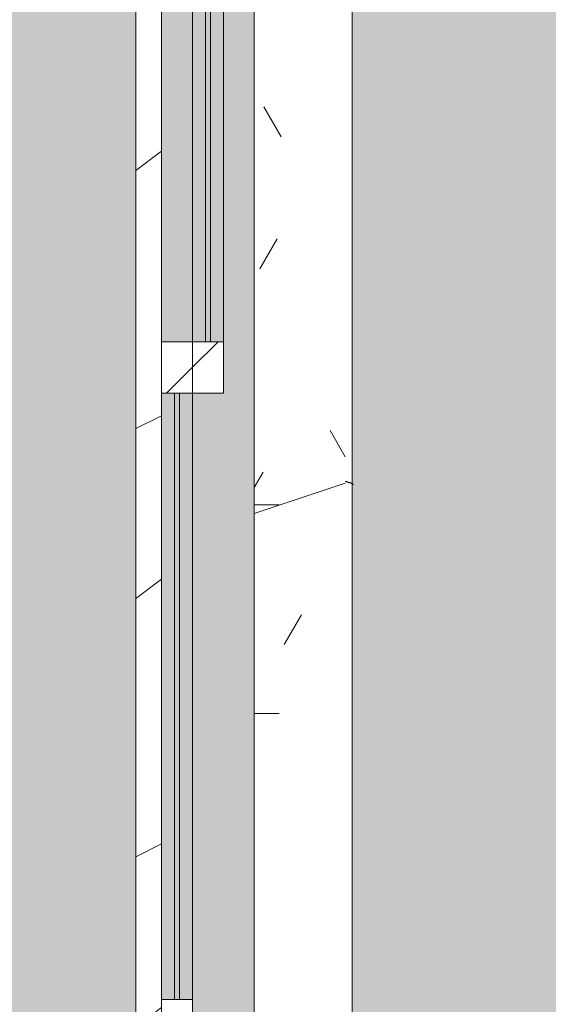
# Model space of a CAD drawing. Header units: millimetres. Extents: x 5980700 to 6194397, y -12939 to 2351883.
# Tile 206 of 587: x 6060451 to 6060965, y -3370 to -2412. Entities that reach past the tile are written whole.
import ezdxf

# ---------------------------------------------------------------- set-up
doc = ezdxf.new("R2010")
doc.units = ezdxf.units.MM
for name, color, linetype, lineweight in [('A-DOOR-FRAM', 31, 'Continuous', 18), ('A-DOOR-GLAZ', 31, 'Continuous', 9), ('A-FLOR-PATT', 8, 'Continuous', 18), ('A-GLAZ', 151, 'Continuous', 9), ('A-GLAZ-SILL', 1, 'Continuous', 9), ('A-WALL', 113, 'Continuous', 18), ('A-WALL-PATT', 111, 'Continuous', 25)]:
    doc.layers.add(name, color=color, linetype=linetype, lineweight=lineweight)
pattern_1 = [(135, (-3415.191, -20191.887), (-449.0128060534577, -449.0128060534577), []), (135, (-3415.191, -20033.137), (-898.0256121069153, 5.684341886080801e-14), []), (135, (-3415.191, -20350.637), (-898.0256121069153, 5.684341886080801e-14), [])]

# ---------------------------------------------------------------- blocks, each defined once
blk = doc.blocks.new('FX-HRT-JANELA_CORRER-4FLS - 270x190cm-4FLS-ALU-3_0cmFolha 5-V52-PLANTA DE CAIMENTO DE PISOS - TÉRREO')
at = {"layer": 'A-DOOR-FRAM', "lineweight": 5}
h = blk.add_hatch(color=251, dxfattribs=at)
h.paths.add_polyline_path([(-689.9999999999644, -47.49999999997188), (-689.9999999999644, -34.99999999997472), (-1279.99999999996, -34.99999999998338), (-1279.99999999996, -47.49999999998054), (-827.4193548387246, -47.49999999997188)])
h.paths.add_polyline_path([(-689.9999999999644, -17.49999999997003), (-1279.99999999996, -17.49999999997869), (-1279.99999999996, -29.99999999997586), (-689.9999999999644, -29.99999999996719)])
h = blk.add_hatch(color=251, dxfattribs=at)
h.paths.add_polyline_path([(-50.00000000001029, -64.99999999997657), (-640.0000000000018, -64.99999999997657), (-640.0000000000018, -77.49999999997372), (-50.00000000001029, -77.49999999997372)])
h.paths.add_polyline_path([(-50.00000000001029, -57.49999999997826), (-50.00000000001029, -47.49999999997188), (-640.0000000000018, -47.49999999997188), (-640.0000000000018, -59.99999999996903), (-50.00000000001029, -59.99999999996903)])
at = {"layer": 'A-DOOR-GLAZ', "lineweight": 5}
h = blk.add_hatch(dxfattribs=at)
h.set_pattern_fill('FP_74', color=256, style=0, pattern_type=2)
h.set_pattern_definition(pattern_1)
h.paths.add_polyline_path([(-639.9999999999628, -34.99999999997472), (-639.9999999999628, -17.49999999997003), (-689.9999999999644, -17.49999999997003), (-689.9999999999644, -47.49999999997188), (-640.0000000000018, -47.49999999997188), (-639.9999999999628, -36.74074074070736)])
h.paths.add_polyline_path([(-1279.99999999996, -29.99999999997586), (-1279.99999999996, -17.49999999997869), (-1329.999999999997, -17.49999999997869), (-1329.999999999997, -47.49999999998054), (-1279.99999999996, -47.49999999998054), (-1279.99999999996, -34.99999999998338)])
for points in [[(-689.9999999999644, -29.99999999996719), (-1279.99999999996, -29.99999999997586), (-1279.99999999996, -34.99999999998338), (-689.9999999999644, -34.99999999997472)], [(-50.00000000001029, -59.99999999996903), (-640.0000000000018, -59.99999999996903), (-640.0000000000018, -64.99999999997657), (-50.00000000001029, -64.99999999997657)]]:
    blk.add_hatch(color=255, dxfattribs=at).paths.add_polyline_path(points)
at = {"layer": 'A-GLAZ', "lineweight": 5}
h = blk.add_hatch(color=251, dxfattribs=at)
h.paths.add_polyline_path([(1329.999999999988, -17.49999999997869), (1329.999999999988, 12.50000000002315), (-1329.999999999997, 12.50000000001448), (-1329.999999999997, -17.49999999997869), (-639.9999999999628, -17.49999999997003), (-640.0000000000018, -47.49999999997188), (639.9999999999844, -47.49999999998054), (639.9999999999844, -17.49999999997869), (1286.991277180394, -17.49999999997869)])
h.paths.add_polyline_path([(1329.999999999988, -57.49999999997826), (1329.999999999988, -47.49999999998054), (690.0000000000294, -47.49999999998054), (689.9999999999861, -77.49999999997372), (1329.999999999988, -77.49999999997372)])
h.paths.add_polyline_path([(-689.9999999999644, -47.49999999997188), (-1329.999999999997, -47.49999999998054), (-1329.999999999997, -77.49999999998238), (-690.0000000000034, -77.49999999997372), (-690.0000000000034, -57.49999999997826)])
h = blk.add_hatch(dxfattribs=at)
h.set_pattern_fill('FP_74', color=256, style=0, pattern_type=2)
h.set_pattern_definition(pattern_1)
h.paths.add_polyline_path([(-4.331468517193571e-12, -72.49999999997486), (-4.331468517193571e-12, -47.49999999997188), (-50.00000000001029, -47.49999999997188), (-50.00000000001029, -77.49999999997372), (-37.5000000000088, -77.49999999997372), (-37.5000000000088, -72.49999999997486), (-12.50000000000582, -72.49999999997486), (-12.50000000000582, -77.49999999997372), (-4.331468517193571e-12, -77.49999999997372)])
h.paths.add_polyline_path([(-640.0000000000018, -77.49999999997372), (-640.0000000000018, -47.49999999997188), (-689.9999999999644, -47.49999999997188), (-690.0000000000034, -77.49999999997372)])
at = {"layer": 'A-DOOR-FRAM', "color": 90, "lineweight": 5}
for p, q in [((-689.9999999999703, -17.49999999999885), (-1279.99999999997, -17.49999999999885)), ((-1279.99999999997, -47.49999999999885), (-689.9999999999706, -47.49999999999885)), ((-50.00000000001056, -47.49999999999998), (-640.0000000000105, -47.49999999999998)), ((-640.0000000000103, -77.49999999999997), (-50.00000000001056, -77.49999999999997))]:
    blk.add_line(p, q, dxfattribs=at)
at = {"layer": 'A-DOOR-FRAM', "color": 250, "lineweight": 5}
for p, q in [((-689.9999999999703, -17.49999999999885), (-689.9999999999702, -47.49999999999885)), ((-639.9999999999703, -17.49999999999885), (-689.9999999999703, -17.49999999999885)), ((-639.9999999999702, -47.49999999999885), (-639.9999999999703, -17.49999999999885)), ((-690.0000000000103, -47.49999999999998), (-690.0000000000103, -77.49999999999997)), ((-689.9999999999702, -47.49999999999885), (-639.9999999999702, -47.49999999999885)), ((-640.0000000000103, -77.49999999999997), (-640.0000000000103, -47.49999999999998)), ((-50.00000000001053, -47.49999999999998), (-50.00000000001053, -77.49999999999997)), ((-1.035491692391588e-11, -47.49999999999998), (-50.00000000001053, -47.49999999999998)), ((-690.0000000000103, -77.49999999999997), (-640.0000000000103, -77.49999999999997)), ((-50.00000000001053, -77.49999999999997), (-37.5000000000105, -77.49999999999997))]:
    blk.add_line(p, q, dxfattribs=at)
at = {"layer": 'A-DOOR-GLAZ', "color": 250, "lineweight": 5}
for p, q in [((-689.9999999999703, -29.99999999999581), (-1279.99999999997, -29.99999999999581)), ((-1279.99999999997, -34.99999999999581), (-689.9999999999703, -34.99999999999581)), ((-689.9999999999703, -34.99999999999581), (-689.9999999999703, -29.99999999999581)), ((-50.00000000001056, -59.99999999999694), (-640.0000000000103, -59.99999999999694)), ((-640.0000000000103, -59.99999999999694), (-640.0000000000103, -64.99999999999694)), ((-640.0000000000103, -64.99999999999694), (-50.00000000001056, -64.99999999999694)), ((-50.00000000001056, -64.99999999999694), (-50.00000000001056, -59.99999999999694))]:
    blk.add_line(p, q, dxfattribs=at)
at = {"layer": 'A-GLAZ', "color": 90, "lineweight": 5}
for p, q in [((1329.999999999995, 12.49999999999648), (-1330.000000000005, 12.49999999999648)), ((-1330.000000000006, -77.5), (-690.0000000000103, -77.5))]:
    blk.add_line(p, q, dxfattribs=at)
blk = doc.blocks.new('FP_54-PLANTA DE CAIMENTO DE PISOS - TÉRREO')
at = {"layer": 'A-GLAZ-SILL', "color": 90, "lineweight": 5}
blk.add_line((1374.999999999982, 107.4999999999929), (-1374.999999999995, 107.4999999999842), dxfattribs=at)
at = {"layer": 'A-GLAZ-SILL', "lineweight": 5}
for p, q in [((-552.8955038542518, 105.2973762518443), (-552.7779953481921, 105.6348679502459)), ((-552.7779953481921, 105.6348679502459), (-552.6604868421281, 105.9587403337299)), ((-552.6604868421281, 105.9587403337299), (-552.5429783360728, 106.2680434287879)), ((-552.5429783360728, 106.2680434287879), (-552.4254698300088, 106.5618699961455)), ((-552.4254698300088, 106.5618699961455), (-552.3079613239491, 106.83935819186)), ((-552.3079613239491, 106.83935819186), (-552.1904528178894, 107.0996940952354)), ((-552.1904528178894, 107.0996940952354), (-552.0729443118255, 107.3421140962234)), ((-552.0729443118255, 107.3421140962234), (-551.9554358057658, 107.5659071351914)), ((-551.9554358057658, 107.5659071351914), (-551.8379272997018, 107.770416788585)), ((-551.8379272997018, 107.770416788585), (-551.7204187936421, 107.9550431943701)), ((-551.7204187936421, 107.9550431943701), (-551.6029102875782, 108.1192448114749)), ((-551.6029102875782, 108.1192448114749), (-551.4854017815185, 108.2625400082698)), ((-551.4854017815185, 108.2625400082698), (-551.3678932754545, 108.3845084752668)), ((-551.3678932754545, 108.3845084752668), (-551.2503847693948, 108.4847924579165)), ((-551.2503847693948, 108.4847924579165), (-551.1328762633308, 108.5630978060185)), ((-551.1328762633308, 108.5630978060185), (-551.0153677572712, 108.6191948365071)), ((-551.0153677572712, 108.6191948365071), (-550.8978592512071, 108.6529190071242)), ((-554.1880974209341, 100.9916647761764), (-554.0705889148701, 101.4070459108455)), ((-554.0705889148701, 101.4070459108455), (-553.9530804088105, 101.8212086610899)), ((-553.9530804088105, 101.8212086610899), (-553.8355719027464, 102.2329382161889)), ((-553.8355719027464, 102.2329382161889), (-553.7180633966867, 102.6410269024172)), ((-553.7180633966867, 102.6410269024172), (-553.6005548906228, 103.0442777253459)), ((-553.6005548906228, 103.0442777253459), (-553.4830463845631, 103.441507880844)), ((-553.4830463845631, 103.441507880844), (-553.3655378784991, 103.8315522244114)), ((-553.3655378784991, 103.8315522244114), (-553.2480293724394, 104.2132666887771)), ((-553.2480293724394, 104.2132666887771), (-553.1305208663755, 104.5855316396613)), ((-553.1305208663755, 104.5855316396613), (-553.0130123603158, 104.9472551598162)), ((-553.0130123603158, 104.9472551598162), (-552.8955038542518, 105.2973762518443))]:
    blk.add_line(p, q, dxfattribs=at)
blk = doc.blocks.new('CC_PEITORIL - PEITORIL-V53-PLANTA DE CAIMENTO DE PISOS - TÉRREO')
at = {"layer": 'A-GLAZ-SILL', "lineweight": 5}
h = blk.add_hatch(dxfattribs=at)
h.set_pattern_fill('FP_75', color=256, style=0, pattern_type=2)
h.set_pattern_definition([(90, (-3415.191, -20191.887), (-101.6, 406.4), [33.528, -271.272, 33.528, -1896.872]), (90, (-3415.191, -20191.887), (-101.6, 406.4), [-338.328, -271.272, 33.528, -576.072, -1016]), (90, (-3415.191, -20191.887), (-101.6, 406.4), [-1219.2, 33.528, -271.272, 33.528, -677.672]), (90, (-3415.191, -20191.887), (-101.6, 406.4), [-1557.528, -169.672, 33.528, -474.472]), (210, (-3465.991, -20039.487), (-301.1527240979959, -291.1881810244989), [33.528, -271.272, 33.528, -1896.872]), (210, (-3465.991, -20039.487), (-301.1527240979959, -291.1881810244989), [-338.328, -271.272, 33.528, -576.072, -1016]), (210, (-3465.991, -20039.487), (-301.1527240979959, -291.1881810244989), [-1219.2, 33.528, -271.272, 33.528, -677.672]), (210, (-3465.991, -20039.487), (-301.1527240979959, -291.1881810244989), [-1557.528, -169.672, 33.528, -474.472]), (329.9999999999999, (-3669.191, -19988.687), (402.7527240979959, -115.211818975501), [33.528, -271.272, 33.528, -1896.872]), (329.9999999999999, (-3669.191, -19988.687), (402.7527240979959, -115.211818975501), [-338.328, -271.272, 33.528, -576.072, -1016]), (329.9999999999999, (-3669.191, -19988.687), (402.7527240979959, -115.211818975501), [-1219.2, 33.528, -271.272, 33.528, -677.672]), (329.9999999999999, (-3669.191, -19988.687), (402.7527240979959, -115.211818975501), [-1557.528, -169.672, 33.528, -474.472])])
h.paths.add_polyline_path([(1374.999999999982, 100.9916647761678), (-1374.999999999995, 100.9916647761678), (-1374.999999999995, 77.50000000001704), (-1349.999999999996, 77.50000000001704), (-1349.999999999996, 12.50000000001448), (1349.999999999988, 12.50000000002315), (1349.999999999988, 77.5000000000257), (1374.999999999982, 77.5000000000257)])
h = blk.add_hatch(dxfattribs=at)
h.set_pattern_fill('FP_76', color=256, style=0, pattern_type=2)
h.set_pattern_definition([(306.87, (-5002.691, -19556.887), (-3175.008507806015, 4762.494328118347), [793.75, -7143.75]), (296.565, (-4526.441, -18604.387), (1587.499067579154, -1587.501456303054), [1774.879, -1774.879]), (288.435, (-3732.691, -18604.387), (1587.50290376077, -3174.997452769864), [1004.024, -4016.092])])
h.paths.add_polyline_path([(1374.999999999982, 100.9916647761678), (-1374.999999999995, 100.9916647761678), (-1374.999999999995, 77.50000000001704), (-1349.999999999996, 77.50000000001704), (-1349.999999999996, 12.50000000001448), (1349.999999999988, 12.50000000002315), (1349.999999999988, 77.5000000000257), (1374.999999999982, 77.5000000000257)])
at = {"layer": 'A-GLAZ', "color": 90, "lineweight": 5}
blk.add_blockref('FP_54-PLANTA DE CAIMENTO DE PISOS - TÉRREO', (0, 0), dxfattribs=at)
blk = doc.blocks.new('BE-PMSa-MOD-ARQ-CONEXAODOFUTURO-EX-000-R_rvt-1-PLANTA DE CAIMENTO DE PISOS - TÉRREO')
at = {"layer": 'A-FLOR-PATT', "lineweight": 5}
h = blk.add_hatch(dxfattribs=at)
h.set_pattern_fill('FP_2', color=135, style=0, pattern_type=2)
h.set_pattern_definition([(0, (0, 0), (812.8, 203.2), [33.528, -576.072, 33.528, -576.072, -3251.2]), (0, (0, 0), (812.8, 203.2), [-1219.2, 33.528, -1185.672, 33.528, -576.072, -1422.4]), (0, (0, 0), (812.8, 203.2), [-3048, 33.528, -372.872, 33.528, -982.472]), (120, (304.8, 101.6), (-582.3763620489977, 602.3054481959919), [33.52799999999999, -576.0719999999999, 33.52799999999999, -576.0719999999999, -3251.199999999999]), (120, (304.8, 101.6), (-582.3763620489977, 602.3054481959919), [-1219.2, 33.52799999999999, -1185.672, 33.52799999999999, -576.0719999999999, -1422.4]), (120, (304.8, 101.6), (-582.3763620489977, 602.3054481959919), [-3048, 33.52799999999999, -372.8719999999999, 33.52799999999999, -982.4719999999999]), (240, (406.4, 508), (-230.4236379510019, -805.5054481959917), [33.528, -576.072, 33.528, -576.072, -3251.2]), (240, (406.4, 508), (-230.4236379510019, -805.5054481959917), [-1219.2, 33.528, -1185.672, 33.528, -576.072, -1422.4]), (240, (406.4, 508), (-230.4236379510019, -805.5054481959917), [-3048, 33.528, -372.872, 33.528, -982.472])])
h.paths.add_polyline_path([(13153.13200708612, -10125.84100563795), (14705.38782324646, -10125.84100563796), (14705.38782324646, -9779.8857164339), (14699.38782324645, -9779.8857164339), (14699.38782324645, -9763.237570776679), (14681.68558745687, -9763.757413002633), (14670.96395493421, -9768.482704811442), (14665.88782324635, -9780.73757077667), (14665.88782324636, -9856.278958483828), (14670.73620676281, -9865.0681674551), (14677.45883342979, -9868.493127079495), (14678.38782324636, -9869.242380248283), (14678.38782324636, -9881.040871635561), (14674.1436913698, -9882.10035906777), (14663.09686027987, -9878.012306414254), (14654.48340806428, -9869.156476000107), (14652.0250349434, -9859.981702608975), (14651.89263271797, -9855.73757077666), (14650.88782324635, -9855.73757077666), (14651.89263271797, -9780.73757077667), (14653.73085252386, -9770.127241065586), (14655.24199762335, -9764.487570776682), (14667.13782324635, -9752.591745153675), (14683.38782324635, -9748.23757077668), (14699.38782324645, -9748.23757077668), (14699.38782324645, -9731.589425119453), (14705.38782324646, -9731.589425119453), (14705.38782324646, -9705.737570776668), (14755.38782324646, -9705.737570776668), (14755.38782324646, -9754.737570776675), (14795.38782324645, -9754.737570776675), (14796.02424042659, -9756.737570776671), (14812.38782324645, -9756.737570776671), (14811.36426821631, -9815.737570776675), (14810.34779546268, -9815.737570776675), (14811.47778338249, -9818.171971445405), (14811.43015556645, -9819.291362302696), (14811.44856252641, -9820.918341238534), (14827.38782324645, -9827.197475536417), (14827.38782324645, -10125.84100563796), (21231.38515489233, -10125.84100563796), (21231.38515489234, 5919.158994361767), (12003.88515489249, 5918.472013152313), (12003.8851548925, 5447.158205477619), (12268.88333741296, 5447.158205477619), (12268.88333741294, 4674.158994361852), (15653.88333741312, 4674.158994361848), (15653.88333741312, 5447.158205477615), (15923.88333741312, 5447.15820547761), (15923.88333741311, 4674.158994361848), (19999.38682609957, 4674.158994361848), (19999.38682609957, 5447.158205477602), (20269.38682609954, 5447.158205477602), (20269.38682609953, 4280.731645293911), (20299.38682609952, 4280.731645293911), (20298.51487451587, 1530.731645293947), (20269.38682609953, 1530.731645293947), (20269.38682609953, 1143.558994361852), (20299.38682609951, 1143.558994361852), (20298.51487451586, -1606.441005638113), (20269.38682609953, -1606.441005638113), (20269.38682609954, -2040.191005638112), (20299.38682609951, -2040.191005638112), (20298.51487451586, -4790.191005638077), (20269.38682609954, -4790.191005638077), (20269.38682609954, -5273.941005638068), (20299.38682609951, -5273.941005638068), (20298.51487451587, -8023.941005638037), (20269.38682609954, -8023.941005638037), (20269.38682609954, -9308.841005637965), (19999.38682609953, -9308.841005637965), (19999.38682609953, -8513.841794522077), (19913.38333741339, -8513.841794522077), (19913.38333741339, -8347.825683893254), (19635.38599049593, -8347.825683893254), (19635.38599049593, -8377.825683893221), (16285.38599049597, -8376.953732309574), (16285.38599049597, -8347.825683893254), (15971.88333741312, -8347.825683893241), (15971.88333741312, -8513.84179452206), (15921.38515489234, -8513.84179452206), (15921.38515489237, -9312.594001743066), (15651.38515489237, -9312.594001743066), (15651.3851548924, -8513.84179452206), (15603.38515489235, -8513.841794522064), (15603.38515489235, -8377.825683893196), (12316.88333741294, -8377.82568389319), (12316.88333741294, -8513.841794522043), (12268.88333741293, -8513.841794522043), (12268.88333741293, -9312.59400174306), (11998.88333741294, -9312.59400174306), (11998.88333741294, -8513.841794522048), (11950.88333741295, -8513.841794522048), (11950.88333741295, -8347.825683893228), (11867.63333741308, -8347.825683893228), (11867.63333741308, -8377.82568389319), (8517.633337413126, -8376.953732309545), (8517.633337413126, -8347.825683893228), (8434.383337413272, -8347.825683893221), (8434.383337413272, -8468.841794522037), (8419.38333741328, -8468.841794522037), (8419.38333741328, -8498.841794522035), (8434.383337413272, -8498.841794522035), (8434.383337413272, -8513.841794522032), (8386.383337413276, -8513.841794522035), (8386.383337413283, -9312.594001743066), (8116.383337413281, -9312.594001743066), (8116.383337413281, -9125.841005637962), (2121.38333741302, -9125.841005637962), (2121.38333741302, -9312.594001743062), (1851.383337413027, -9312.594001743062), (1851.383337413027, -9125.841005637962), (-4143.616662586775, -9125.841005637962), (-4143.616662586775, -9312.594001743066), (-4413.616662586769, -9312.594001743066), (-4413.616662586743, -8513.841794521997), (-4461.61666258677, -8513.841794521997), (-4461.61666258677, -8498.841794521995), (-4446.616662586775, -8498.841794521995), (-4446.616662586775, -8468.841794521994), (-4461.61666258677, -8468.841794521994), (-4461.61666258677, -8347.825683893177), (-4547.366662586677, -8347.825683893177), (-4547.366662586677, -8377.825683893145), (-7897.36666258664, -8376.953732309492), (-7897.36666258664, -8347.825683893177), (-7983.116662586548, -8347.825683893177), (-7983.116662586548, -8513.841794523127), (-8031.114845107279, -8513.841794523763), (-8031.114845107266, -9308.841005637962), (-8301.114845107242, -9308.841005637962), (-8301.114845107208, -8513.84179452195), (-8349.116662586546, -8513.841794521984), (-8349.116662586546, -8347.825683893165), (-8354.864845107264, -8347.825683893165), (-8354.864845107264, -8377.825683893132), (-11704.86484510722, -8376.953732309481), (-11704.86484510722, -8347.825683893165), (-11710.61666258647, -8347.825683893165), (-11710.61666258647, -8513.841794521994), (-11758.61484510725, -8513.841794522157), (-11758.61484510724, -9308.841005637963), (-12028.61484510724, -9308.841005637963), (-12028.61484510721, -8513.841794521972), (-12076.61666258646, -8513.841794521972), (-12076.61666258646, -8347.825683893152), (-12498.61666258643, -8347.825683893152), (-12498.61666258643, -8377.82568389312), (-15848.61666258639, -8376.953732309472), (-15848.61666258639, -8347.825683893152), (-16270.61666258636, -8347.82568389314), (-16270.61666258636, -8513.841794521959), (-16356.6158860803, -8513.84179452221), (-16356.61588608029, -9308.841005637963), (-16626.61588608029, -9308.841005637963), (-16626.61588608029, -7987.079408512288), (-16656.61588608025, -7987.079408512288), (-16655.74393449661, -5237.079408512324), (-16626.61588608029, -5237.079408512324), (-16626.61588608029, -4803.341005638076), (-16656.61588608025, -4803.341005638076), (-16655.7439344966, -2053.341005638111), (-16626.61588608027, -2053.341005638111), (-16626.61588608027, -1620.841794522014), (-16656.61588608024, -1620.841794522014), (-16655.74393449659, 1129.158205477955), (-16626.61588608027, 1129.158205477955), (-16626.61588608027, 1534.158205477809), (-16656.61588608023, 1534.158205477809), (-16655.74393449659, 4284.158205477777), (-16626.61588608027, 4284.158205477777), (-16626.61588608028, 5479.158994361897), (-16356.61588608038, 5479.158994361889), (-16356.61588608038, 4674.158994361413), (-12028.61666258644, 4674.158994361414), (-12028.61666258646, 5447.158205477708), (-11733.61666258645, 5446.941285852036), (-11733.61666258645, 4674.158994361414), (-8301.114845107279, 4674.158994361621), (-8301.114845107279, 5447.158205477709), (-8031.114845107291, 5447.158205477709), (-8031.114845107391, 5919.158994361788), (-17588.61484510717, 5919.158994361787), (-17588.6148451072, -10125.84100563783), (8442.166919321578, -10125.84100563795)])
h.paths.add_polyline_path([(14664.88301377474, -9780.73757077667), (14665.63226694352, -9779.779781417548), (14664.44050548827, -9775.73581322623)])
h.paths.add_polyline_path([(-16089.6590788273, -8758.10531785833), (-16115.54098333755, -8754.697900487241), (-16139.6590788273, -8744.707858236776), (-16160.36975694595, -8728.815995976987), (-16176.26161920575, -8708.105317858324), (-16186.2516614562, -8683.987222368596), (-16189.6590788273, -8658.105317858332), (-16186.2516614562, -8632.223413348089), (-16176.26161920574, -8608.105317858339), (-16160.36975694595, -8587.39463973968), (-16139.6590788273, -8571.502777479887), (-16115.54098333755, -8561.512735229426), (-16089.6590788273, -8558.105317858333), (-16063.77717431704, -8561.512735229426), (-16039.65907882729, -8571.502777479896), (-16018.94840070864, -8587.394639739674), (-16003.05653844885, -8608.105317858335), (-15993.06649619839, -8632.22341334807), (-15989.6590788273, -8658.105317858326), (-15993.06649619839, -8683.987222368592), (-16003.05653844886, -8708.10531785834), (-16018.94840070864, -8728.815995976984), (-16039.65907882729, -8744.707858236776), (-16063.77717431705, -8754.697900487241)])
h.paths.add_polyline_path([(19732.71217533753, -8754.668450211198), (19706.83027082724, -8751.260990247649), (19682.71217533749, -8741.270823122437), (19660.00862136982, -8722.781563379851), (19646.10963495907, -8704.667825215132), (19636.11959270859, -8680.54942825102), (19632.71217533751, -8648.664394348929), (19632.71217533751, -8622.782813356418), (19636.11959270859, -8596.901232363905), (19646.10963495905, -8572.783438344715), (19662.00149721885, -8552.073019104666), (19682.71217533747, -8536.181355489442), (19706.83027082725, -8526.191438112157), (19732.7121753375, -8522.784063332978), (19758.59407984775, -8526.191438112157), (19782.71217533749, -8536.181355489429), (19803.42285345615, -8552.073019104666), (19819.31471571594, -8572.783438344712), (19829.30475796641, -8596.901232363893), (19832.7121753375, -8628.39034617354), (19832.7121753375, -8654.66720021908), (19827.88084468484, -8683.987101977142), (19816.67739151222, -8708.104895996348), (19803.42285345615, -8725.378762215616), (19782.71217533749, -8741.27082312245), (19758.59407984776, -8751.260990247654)])
h.paths.add_polyline_path([(15648.38515489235, -8468.841794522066), (15650.88333741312, -8468.841794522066), (15650.88333741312, -8347.825683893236), (15648.38515489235, -8347.825683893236), (15648.38515489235, -8375.919436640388)])
h.paths.add_polyline_path([(-15957.766248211, 4689.65210732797), (-15964.016248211, 4691.326789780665), (-15966.60508297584, 4693.313272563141), (-15969.84032103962, 4698.916869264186), (-15969.84032103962, 4705.387345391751), (-15966.60508297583, 4710.990942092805), (-15961.00148627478, 4714.226180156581), (-15954.53101014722, 4714.226180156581), (-15948.92741344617, 4710.990942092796), (-15945.69217538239, 4705.387345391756), (-15945.69217538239, 4698.916869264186), (-15948.92741344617, 4693.313272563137), (-15954.53101014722, 4690.078034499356)])
h.paths.add_polyline_path([(19572.98503538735, 4699.192323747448), (19566.73503538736, 4700.867006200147), (19564.14620062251, 4702.853488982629), (19560.91096255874, 4708.45708568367), (19560.91096255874, 4714.927561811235), (19564.14620062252, 4720.531158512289), (19569.74979732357, 4723.766396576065), (19576.22027345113, 4723.766396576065), (19581.82387015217, 4720.53115851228), (19585.05910821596, 4714.927561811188), (19585.05910821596, 4708.457085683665), (19581.82387015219, 4702.853488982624), (19576.22027345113, 4699.618250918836)])
h.paths.add_polyline_path([(19732.7121753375, 4730.240264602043), (19706.83027082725, 4733.647681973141), (19682.7121753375, 4743.637724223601), (19662.00149721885, 4759.529586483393), (19646.10963495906, 4780.240264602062), (19636.11959270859, 4804.358360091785), (19632.71217533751, 4830.240264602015), (19636.11959270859, 4856.122169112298), (19646.10963495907, 4880.240264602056), (19662.00149721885, 4900.950942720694), (19682.7121753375, 4916.84280498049), (19706.83027082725, 4926.832847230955), (19732.7121753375, 4930.240264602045), (19758.59407984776, 4926.832847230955), (19782.71217533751, 4916.842804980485), (19803.42285345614, 4900.950942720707), (19819.31471571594, 4880.240264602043), (19829.30475796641, 4856.122169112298), (19832.7121753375, 4830.24026460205), (19829.30475796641, 4804.358360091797), (19819.31471571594, 4780.240264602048), (19803.42285345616, 4759.529586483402), (19782.71217533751, 4743.63772422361), (19758.59407984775, 4733.647681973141)])
h.paths.add_polyline_path([(-16089.6590788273, 4736.408178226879), (-16115.54098333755, 4739.815595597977), (-16139.6590788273, 4749.805637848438), (-16160.36975694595, 4765.697500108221), (-16176.26161920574, 4786.408178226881), (-16186.2516614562, 4810.526273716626), (-16189.6590788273, 4836.408178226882), (-16186.2516614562, 4862.29008273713), (-16176.26161920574, 4886.408178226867), (-16160.36975694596, 4907.118856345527), (-16139.6590788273, 4923.010718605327), (-16115.54098333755, 4933.000760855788), (-16089.6590788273, 4936.408178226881), (-16063.77717431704, 4933.000760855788), (-16039.6590788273, 4923.010718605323), (-16018.94840070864, 4907.118856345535), (-16003.05653844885, 4886.408178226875), (-15993.06649619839, 4862.29008273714), (-15989.6590788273, 4836.408178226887), (-15993.06649619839, 4810.526273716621), (-16003.05653844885, 4786.408178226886), (-16018.94840070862, 4765.697500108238), (-16039.6590788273, 4749.805637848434), (-16063.77717431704, 4739.815595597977)])
h = blk.add_hatch(dxfattribs=at)
h.set_pattern_fill('FP_109', color=133, style=0, pattern_type=2)
h.set_pattern_definition([(49.99999999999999, (0, 0), (182.184668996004, -15.93908553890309), [19.05, -209.55]), (355, (0, 0), (-35.24242749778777, 191.0566080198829), [15.24, -167.64]), (100.451, (15.182, -1.328), (146.9425016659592, 175.1166878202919), [16.19, -178.09]), (46.184, (0, 50.8), (271.0788941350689, -42.04327417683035), [28.575, -314.325]), (96.636, (22.59, 47.297), (237.4025071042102, 247.4272132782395), [24.285, -267.135]), (351.184, (0, 50.8), (237.404605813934, 247.4251178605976), [22.86, -251.46]), (21, (25.4, 38.1), (151.6148798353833, -102.2655185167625), [19.05, -209.55]), (326, (25.4, 38.1), (61.80235996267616, 184.1877424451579), [15.24, -167.64]), (71.45100000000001, (38.035, 29.578), (213.4170626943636, 81.92136778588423), [16.19, -178.09]), (37.50000000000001, (0, 0), (3.08832282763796, 84.55507579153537), [8.382, -157.226, 8.382, -161.798, -168.275]), (37.50000000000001, (0, 0), (3.08832282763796, 84.55507579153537), [-335.788, 8.382, -159.893]), (7.499999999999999, (0, 0), (66.81943811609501, 100.1807470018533), [8.382, -88.646, 8.382, -153.416, -64.135]), (7.499999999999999, (0, 0), (66.81943811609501, 100.1807470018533), [-258.826, 8.382, -55.753]), (327.5, (-56.642, 0), (135.5904877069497, -5.7289126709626), [8.382, -55.118, 8.382, -189.738, -262.89]), (327.5, (-56.642, 0), (135.5904877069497, -5.7289126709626), [-261.62, 8.382, -254.508]), (317.5, (-82.042, 0), (148.1288864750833, 25.42676126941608), [8.382, -74.168, 8.382, -123.19, -186.69]), (317.5, (-82.042, 0), (148.1288864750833, 25.42676126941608), [-214.122, 8.382, -178.308])])
h.paths.add_polyline_path([(-4441.627696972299, -8177.825683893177), (-4441.627696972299, -8167.82568389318), (-4451.627696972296, -8167.82568389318), (-4451.627696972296, -8177.825683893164)])
h.paths.add_polyline_path([(20075.50989163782, -8167.825683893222), (20089.3868260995, -8167.825683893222), (20089.38682609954, -5194.841794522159), (19913.38333741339, -5194.841794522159), (19913.38333741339, -4838.84179452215), (20089.38682609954, -4838.841794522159), (20089.38682609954, -2003.841794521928), (19923.3833374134, -2003.841794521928), (19923.38333741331, -1915.841005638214), (15956.88333741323, -1915.841005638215), (15956.88333741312, -2008.841794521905), (15620.88333741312, -2008.841794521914), (15620.88333741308, -1915.841005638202), (12301.88333741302, -1915.841005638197), (12301.88333741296, -2008.841794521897), (11965.88333741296, -2008.84179452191), (11965.88333741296, -1915.841005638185), (9479.379702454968, -1915.841005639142), (9479.379702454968, -1900.841005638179), (8579.379702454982, -1900.841005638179), (8579.379702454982, -2050.841005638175), (11830.88333741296, -2050.841005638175), (11830.88333741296, -2143.841794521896), (12436.88333741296, -2143.841794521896), (12436.88333741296, -2050.84100563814), (15485.88333741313, -2050.841005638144), (15485.88333741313, -2143.841794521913), (16091.88333741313, -2143.841794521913), (16091.88333741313, -2050.841005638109), (19788.3833374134, -2050.841005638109), (19788.3833374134, -2138.841794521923), (19964.38682609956, -2138.841794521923), (19964.38682609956, -4713.841794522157), (19788.3833374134, -4713.841794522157), (19788.3833374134, -5319.841794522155), (19964.38682609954, -5319.841794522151), (19964.38682609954, -8042.825683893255), (8511.785154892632, -8042.825683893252), (8511.785154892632, -4063.84179452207), (8559.379702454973, -4063.841794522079), (8559.379702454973, -3457.84179452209), (8511.785154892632, -3457.84179452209), (8511.785154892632, -2770.84100563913), (8500.374635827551, -2770.84100563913), (8500.374635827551, -2640.841005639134), (8511.785154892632, -2640.841005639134), (8511.785154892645, -2138.841794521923), (8549.379702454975, -2138.826511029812), (8549.379702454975, -1900.841005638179), (8539.379702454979, -1900.841005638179), (8539.379702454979, -1915.841005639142), (8424.379702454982, -1915.841005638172), (8424.379702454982, -2003.841794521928), (8386.785154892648, -2003.841794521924), (8386.785154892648, -3582.841794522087), (8434.379702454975, -3582.841794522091), (8434.379702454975, -3938.841794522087), (8386.78515489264, -3938.841794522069), (8386.78515489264, -8167.825683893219), (19983.39944753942, -8167.825683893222)])
h.paths.add_polyline_path([(-4451.627696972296, -8167.82568389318), (-4451.627696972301, -1915.841005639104), (-4556.62769697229, -1915.841005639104), (-4556.62769697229, -1900.841005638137), (-4566.627696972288, -1900.841005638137), (-4566.627696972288, -2740.841005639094), (-4556.627696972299, -2740.841005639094), (-4556.627696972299, -2751.841005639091), (-4536.622630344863, -2751.841005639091), (-4536.622630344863, -2640.841005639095), (-4517.622630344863, -2640.841005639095), (-4517.622630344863, -2770.841005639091), (-4556.627696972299, -2770.841005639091), (-4556.627696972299, -2780.841005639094), (-4566.627696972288, -2780.841005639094), (-4566.627696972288, -2820.841005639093), (-4576.627696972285, -2820.841005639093), (-4576.627696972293, -8042.825683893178), (-16321.61588607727, -8042.825683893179), (-16321.61588608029, -5319.841794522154), (-16145.61666258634, -5319.841794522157), (-16145.61666258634, -4713.841794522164), (-16321.61588608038, -4713.841794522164), (-16321.61588608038, -2138.841794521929), (-16145.61666258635, -2138.841794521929), (-16145.61666258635, -2050.841005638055), (-12201.61666258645, -2050.841005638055), (-12201.61666258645, -2138.841794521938), (-11585.61666258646, -2138.841794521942), (-11585.61666258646, -2050.841005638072), (-8474.116662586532, -2050.841005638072), (-8474.116662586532, -2138.841794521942), (-7858.116662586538, -2138.841794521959), (-7858.116662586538, -2050.841005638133), (-4596.627696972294, -2049.966749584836), (-4596.627696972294, -1900.841005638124), (-5496.627696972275, -1900.841005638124), (-5496.627696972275, -1915.841005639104), (-7993.116662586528, -1915.841005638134), (-7993.116662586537, -2003.841794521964), (-8339.116662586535, -2003.841794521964), (-8339.116662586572, -1915.841005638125), (-11720.6166625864, -1915.841005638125), (-11720.61666258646, -2003.841794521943), (-12066.61666258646, -2003.841794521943), (-12066.61666258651, -1915.841005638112), (-16280.61666258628, -1915.841005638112), (-16280.61666258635, -2003.84179452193), (-16446.61588608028, -2003.84179452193), (-16446.61588608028, -4838.841794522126), (-16270.61666258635, -4838.841794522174), (-16270.61666258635, -5194.841794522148), (-16446.61588608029, -5194.841794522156), (-16446.61588608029, -8167.825683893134), (-4512.987072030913, -8167.825683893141)])
h.paths.add_polyline_path([(-6183.614845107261, -327.1176804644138), (-6183.612822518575, -327.1195872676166), (-6151.433903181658, -327.1195872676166)])
h.paths.add_polyline_path([(-6183.614845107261, -1157.117680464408), (-6183.612822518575, -1157.119587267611), (-6174.673446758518, -1157.119587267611)])
h.paths.add_polyline_path([(9914.343509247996, -1770.841005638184), (10006.38515489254, -1770.841005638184), (10006.38515489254, -14.61798700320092), (9529.379702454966, -14.61798700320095), (9529.379702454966, -29.61798700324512), (9479.379702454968, -29.61798700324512), (9479.379702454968, -14.61798700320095), (8539.379702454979, -14.617987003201), (8539.379702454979, -29.61798700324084), (8489.37970245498, -28.80444696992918), (8489.37970245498, -14.617987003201), (-2271.114845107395, -14.6179870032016), (-2271.114845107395, -29.61036006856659), (-2321.114845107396, -29.61036006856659), (-2321.114845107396, -14.6179870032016), (-3061.11484510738, -14.61798700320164), (-3061.11484510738, -29.6103600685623), (-3111.114845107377, -29.61036006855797), (-3111.114845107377, -14.61798700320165), (-3280.616662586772, -14.61798700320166), (-3280.616662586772, -29.61036006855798), (-3330.616662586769, -29.61036006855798), (-3330.616662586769, -14.61798700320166), (-4070.616662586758, -14.6179870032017), (-4070.616662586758, -29.61036006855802), (-4120.616662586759, -29.61036006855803), (-4120.616662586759, -14.6179870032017), (-4506.627696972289, -14.61798700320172), (-4506.627696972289, -29.61036006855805), (-4556.62769697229, -29.61036006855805), (-4556.62769697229, -14.61798700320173), (-5496.627696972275, -14.61798700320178), (-5496.627696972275, -29.61036006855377), (-5546.627696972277, -29.61036006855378), (-5546.627696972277, -14.61798700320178), (-6183.614845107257, -14.61798700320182), (-6183.614845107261, -1770.841005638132), (-5546.627696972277, -1770.841005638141), (-5546.627696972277, -1755.841005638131), (-5496.627696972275, -1755.841005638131), (-5496.627696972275, -1770.841005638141), (-4556.62769697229, -1770.841005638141), (-4556.62769697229, -1755.841005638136), (-4506.627696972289, -1755.841005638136), (-4506.627696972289, -1770.841005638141), (-4436.616662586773, -1770.841005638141), (-4436.616662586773, -1682.841794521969), (-4120.616662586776, -1682.841794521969), (-4120.616662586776, -1770.841005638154), (-1313.614873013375, -1770.841005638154), (-1313.614873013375, -1755.841005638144), (-1243.614873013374, -1755.841005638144), (-1243.614873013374, -1770.841005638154), (-403.6148730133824, -1770.841005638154), (-403.6148730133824, -1755.841005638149), (-333.6148730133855, -1755.841005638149), (-333.6148730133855, -1770.841005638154), (748.3833374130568, -1770.841005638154), (748.3833374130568, -1755.841005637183), (818.3833374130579, -1755.841005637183), (818.3833374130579, -1770.841005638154), (1678.38333741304, -1770.841005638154), (1678.38333741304, -1620.841005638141), (-3970.61666258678, -1620.841005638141), (-3970.61666258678, -1532.841794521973), (-4586.616662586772, -1532.841794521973), (-4586.616662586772, -1620.841005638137), (-6033.61484510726, -1620.841005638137), (-6033.61484510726, -164.6179870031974), (9856.385154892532, -164.6179870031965), (9856.385154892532, -1620.841005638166), (8559.379702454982, -1620.841005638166), (8559.379702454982, -1532.841794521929), (7943.379702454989, -1532.841794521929), (7943.379702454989, -1620.841005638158), (2294.383337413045, -1620.970226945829), (2294.383337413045, -1770.841005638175), (3154.383337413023, -1770.841005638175), (3154.383337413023, -1755.841005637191), (3224.383337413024, -1755.841005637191), (3224.383337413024, -1770.841005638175), (4236.385126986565, -1770.841005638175), (4236.385126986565, -1755.841005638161), (4306.385126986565, -1755.841005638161), (4306.385126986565, -1770.841005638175), (5146.385126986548, -1770.841005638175), (5146.385126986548, -1755.841005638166), (5216.38512698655, -1755.841005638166), (5216.38512698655, -1770.841005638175), (8093.379702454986, -1770.841005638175), (8093.379702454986, -1682.841794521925), (8409.379702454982, -1682.841794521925), (8409.379702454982, -1770.841005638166), (8489.37970245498, -1770.841005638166), (8489.37970245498, -1755.841005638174), (8539.379702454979, -1755.841005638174), (8539.379702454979, -1770.841005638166), (9479.379702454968, -1770.841005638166), (9479.379702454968, -1755.841005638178), (9529.379702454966, -1755.841005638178), (9529.379702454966, -1770.841005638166), (9856.385154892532, -1770.841005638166)])
h.paths.add_polyline_path([(2264.383337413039, -1770.841005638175), (2264.383337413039, -1527.841794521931), (1708.383337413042, -1527.841794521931), (1708.383337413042, -1770.841005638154), (1718.38333741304, -1770.841005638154), (1718.38333741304, -1755.841005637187), (1788.383337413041, -1755.841005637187), (1788.383337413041, -1770.841005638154), (1833.383337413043, -1770.841005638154), (1833.383337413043, -1677.841794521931), (2139.383337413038, -1677.841794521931), (2139.383337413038, -1770.841005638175), (2184.38333741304, -1770.841005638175), (2184.38333741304, -1755.841005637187), (2254.383337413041, -1755.841005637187), (2254.383337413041, -1770.841005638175), (2259.025241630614, -1770.841005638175)])
h.paths.add_polyline_path([(16686.35582290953, -1755.841005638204), (19923.38333741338, -1755.841005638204), (19923.3833374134, -1667.841794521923), (20089.38682609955, -1667.841794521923), (20089.38682609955, 1166.15820547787), (19913.38333741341, 1166.158205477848), (19913.38333741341, 1522.158205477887), (20089.38682609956, 1522.158205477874), (20089.38682609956, 4296.158205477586), (19913.3833374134, 4296.158205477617), (19913.38333741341, 4461.658994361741), (15971.88333741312, 4461.658994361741), (15971.88333741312, 4296.158205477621), (15605.88333741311, 4296.158205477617), (15605.88333741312, 4461.658994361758), (12316.88333741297, 4461.658994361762), (12316.88333741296, 4296.158205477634), (11950.88333741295, 4296.158205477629), (11950.88333741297, 4461.658994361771), (8424.379702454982, 4461.658994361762), (8424.379702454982, 140.3820129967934), (8489.37970245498, 140.3820129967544), (8489.37970245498, 130.3820129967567), (8539.379702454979, 130.382012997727), (8539.379702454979, 115.3820129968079), (8549.379702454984, 115.3820129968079), (8549.379702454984, 955.3820129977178), (8539.379702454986, 955.3820129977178), (8539.379702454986, 966.3820129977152), (8519.374635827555, 966.382012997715), (8519.374635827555, 855.3820129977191), (8500.374635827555, 855.3820129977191), (8500.374635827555, 985.382012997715), (8539.379702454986, 985.3820129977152), (8539.379702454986, 995.3820129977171), (8549.379702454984, 995.3820129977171), (8549.379702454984, 4336.658994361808), (11825.88333741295, 4336.658994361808), (11825.88333741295, 4171.158205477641), (12441.88333741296, 4171.158205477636), (12441.88333741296, 4336.658994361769), (15480.88333741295, 4336.658994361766), (15480.88333741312, 4171.158205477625), (16096.88333741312, 4171.15820547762), (16097.48518693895, 4336.658994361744), (19788.3833374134, 4336.658994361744), (19788.38333741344, 4171.158205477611), (19964.38682609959, 4171.158205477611), (19964.38682609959, 1647.158205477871), (19788.38333741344, 1647.158205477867), (19788.38333741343, 1041.158205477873), (19964.38682609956, 1041.158205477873), (19964.38682609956, -1532.841794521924), (19788.38333741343, -1532.841794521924), (19788.38333741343, -1620.841005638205), (16091.88333741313, -1620.841005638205), (16091.88333741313, -1527.84179452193), (15485.88333741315, -1527.841794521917), (15485.88333741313, -1620.841005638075), (12436.88333741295, -1620.841005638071), (12436.88333741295, -1527.841794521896), (11830.88333741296, -1527.841794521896), (11830.88333741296, -1620.841005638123), (10286.38515489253, -1620.841005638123), (10286.38515489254, 265.3820129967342), (8579.379702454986, 265.3820129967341), (8579.379702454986, 115.3820129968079), (9479.379702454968, 115.3820129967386), (9479.379702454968, 130.3820129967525), (9509.37970245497, 130.3820129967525), (9509.37970245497, 140.3820129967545), (10161.38515489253, 140.3820129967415), (10161.38515489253, -1755.841005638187), (11965.88333741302, -1755.841005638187), (11965.88333741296, -1662.841794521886), (12301.88333741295, -1662.84179452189), (12301.88333741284, -1755.841005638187), (15620.88333741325, -1755.841005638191), (15620.88333741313, -1662.841794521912), (15956.88333741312, -1662.841794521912), (15956.88333741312, -1755.841005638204), (16417.78746090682, -1755.841005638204)])
h.paths.add_polyline_path([(-6868.469615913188, -1755.841005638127), (-6338.614845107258, -1755.841005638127), (-6338.614845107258, 140.3896399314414), (-5546.627696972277, 140.3896399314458), (-5546.627696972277, 130.3896399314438), (-5496.627696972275, 130.389639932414), (-5496.627696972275, 115.3896399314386), (-4596.627696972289, 115.3896399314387), (-4596.627696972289, 265.3896399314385), (-6463.614845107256, 265.3896399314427), (-6463.614845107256, -1620.841005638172), (-7858.116662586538, -1620.841005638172), (-7858.116662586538, -1532.841794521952), (-8474.116662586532, -1532.841794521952), (-8474.116662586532, -1620.84100563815), (-11585.61666258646, -1620.84100563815), (-11585.61666258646, -1532.841794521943), (-12201.61666258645, -1532.841794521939), (-12201.61666258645, -1620.841005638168), (-16145.61666258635, -1620.841005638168), (-16145.61666258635, -1532.841794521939), (-16321.61588608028, -1532.841794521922), (-16321.61588608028, 1041.158205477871), (-16145.61666258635, 1041.158205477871), (-16145.61666258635, 1647.158205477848), (-16321.6158860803, 1647.158205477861), (-16321.6158860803, 4171.158205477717), (-16145.61666258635, 4171.158205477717), (-16145.61666258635, 4337.158913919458), (-12201.61666258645, 4337.158913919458), (-12201.61666258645, 4171.158205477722), (-11585.61666258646, 4171.158205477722), (-11585.61666258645, 4337.158913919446), (-8474.116662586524, 4337.158913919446), (-8474.116662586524, 4171.158205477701), (-7858.116662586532, 4171.158205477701), (-7858.116662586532, 4337.158913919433), (-4576.627696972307, 4337.158913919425), (-4576.627696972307, 1035.389639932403), (-4566.627696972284, 1035.389639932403), (-4566.627696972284, 995.3896399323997), (-4556.62769697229, 995.3896399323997), (-4556.62769697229, 985.3896399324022), (-4517.622630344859, 985.3896399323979), (-4517.622630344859, 855.389639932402), (-4536.622630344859, 855.389639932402), (-4536.622630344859, 966.3896399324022), (-4556.62769697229, 966.3896399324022), (-4556.62769697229, 955.3896399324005), (-4566.627696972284, 955.3896399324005), (-4566.627696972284, 115.3896399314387), (-4556.62769697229, 115.3896399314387), (-4556.62769697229, 130.3896399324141), (-4506.627696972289, 130.3896399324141), (-4506.627696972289, 140.3896399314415), (-4451.627696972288, 140.3896399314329), (-4451.711295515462, 4461.658994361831), (-7983.116662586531, 4461.65899436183), (-7983.116662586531, 4296.158205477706), (-8349.116662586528, 4296.158205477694), (-8349.200261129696, 4461.658994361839), (-11710.61666258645, 4461.658994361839), (-11710.61666258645, 4296.158205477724), (-12076.61666258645, 4296.158205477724), (-12076.7002611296, 4461.658994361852), (-16280.61666258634, 4461.658994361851), (-16280.61666258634, 4306.158205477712), (-16446.61588608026, 4306.158205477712), (-16446.61588608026, 1512.158205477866), (-16280.61666258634, 1512.158205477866), (-16280.61666258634, 1497.158205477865), (-16270.61666258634, 1497.158205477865), (-16270.61666258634, 1166.158205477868), (-16446.61588608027, 1166.158205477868), (-16446.61588608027, -1667.841794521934), (-16280.61666258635, -1667.841794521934), (-16280.61666258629, -1755.841005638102), (-12066.61666258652, -1755.841005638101), (-12066.61666258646, -1667.841794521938), (-11720.61666258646, -1667.841794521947), (-11720.61666258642, -1755.841005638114), (-8339.116662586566, -1755.841005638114), (-8339.116662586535, -1667.841794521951), (-7993.116662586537, -1667.841794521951), (-7993.116662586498, -1755.841005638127), (-7457.340251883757, -1755.841005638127)])
h.paths.add_polyline_path([(10006.38316409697, -1157.11958726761), (10006.38515489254, -1157.117680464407), (9997.443780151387, -1157.11958726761)])
h.paths.add_polyline_path([(10006.38316409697, -327.1195872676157), (10006.38515489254, -327.1176804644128), (9997.443780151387, -327.1195872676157)])
h.paths.add_polyline_path([(7264.425647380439, 115.3820129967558), (7919.878136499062, 115.3820129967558), (7919.878136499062, 265.3820129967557), (6363.379702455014, 265.3820129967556), (6363.379702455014, 115.3820129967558)])
h.paths.add_polyline_path([(6323.379702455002, 115.3820129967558), (6333.379702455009, 115.3820129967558), (6333.379702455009, 265.3820129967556), (2116.385126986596, 265.3820129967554), (2116.385126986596, 1037.158205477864), (2296.38333741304, 1037.158205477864), (2296.38333741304, 1651.158205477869), (2116.385126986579, 1651.158205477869), (2116.385126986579, 2814.158994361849), (1966.385126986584, 2814.158994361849), (1966.385126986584, 2804.158994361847), (1981.385126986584, 2804.158994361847), (1981.385126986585, 1516.158205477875), (2161.383337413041, 1516.158205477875), (2161.383337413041, 1172.158205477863), (1981.385126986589, 1172.158205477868), (1981.385126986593, 130.382012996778), (6323.379702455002, 130.3820129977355)])
h.paths.add_polyline_path([(7949.878136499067, 115.3820129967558), (7963.379702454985, 115.3820129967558), (7963.379702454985, 130.3820129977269), (8078.379702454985, 130.3820129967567), (8078.379702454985, 296.3913006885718), (8254.379702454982, 296.4037829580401), (8254.379702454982, 1172.158205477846), (8076.38333741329, 1172.158205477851), (8076.38333741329, 1516.158205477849), (8254.379702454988, 1516.158205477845), (8254.379702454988, 4306.158205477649), (8078.383337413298, 4306.158205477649), (8078.383337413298, 4471.658994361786), (7658.883337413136, 4471.658994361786), (7658.883337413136, 4476.658994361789), (7618.883337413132, 4476.658994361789), (7618.883337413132, 4486.658994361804), (2618.883337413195, 4486.658994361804), (2618.883337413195, 4476.658994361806), (2578.8833374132, 4476.658994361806), (2578.8833374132, 4471.658994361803), (2159.383337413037, 4471.658994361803), (2159.383337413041, 4306.158205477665), (1981.385126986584, 4306.158205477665), (1981.385126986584, 3744.158994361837), (1966.385126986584, 3744.158994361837), (1966.385126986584, 2844.158994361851), (2116.385126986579, 2844.158994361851), (2116.385126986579, 4171.158205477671), (2294.38333741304, 4171.158205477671), (2294.38333741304, 4336.658994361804), (7943.383337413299, 4336.658994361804), (7943.383337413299, 4171.158205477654), (8119.379702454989, 4171.158205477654), (8119.379702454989, 1651.158205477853), (7941.383337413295, 1651.158205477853), (7941.383337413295, 1037.158205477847), (8119.379702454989, 1037.158205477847), (8119.379702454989, 431.3942088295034), (7949.878136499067, 431.3817265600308), (7949.878136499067, 130.3820129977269)])
h.paths.add_polyline_path([(1686.385126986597, 115.3820129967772), (1836.385126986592, 115.3820129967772), (1836.385126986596, 2754.15899436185), (1821.385126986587, 2754.15899436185), (1821.385126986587, 2804.158994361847), (1836.385126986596, 2804.158994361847), (1836.385126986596, 3744.158994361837), (1821.385126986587, 3744.158994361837), (1821.385126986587, 3794.158994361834), (1836.385126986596, 3794.158994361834), (1836.385126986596, 3907.158994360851), (1774.885126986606, 3907.158994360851), (1774.885126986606, 3919.658994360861), (1049.885126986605, 3919.658994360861), (1049.885126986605, 3954.658994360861), (1769.885126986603, 3954.658994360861), (1769.885126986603, 3961.658994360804), (386.3851269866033, 3961.658994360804), (386.3851269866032, 4486.658994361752), (-333.6148451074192, 4486.658994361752), (-333.6148451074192, 4407.158913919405), (-318.6148451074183, 4407.158913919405), (-318.6148451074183, 4357.158913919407), (-333.6148451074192, 4357.158913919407), (-333.6148451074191, 3617.158913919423), (-318.6148451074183, 3617.158913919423), (-318.6148451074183, 3567.158913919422), (-333.6148451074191, 3567.158913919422), (-333.6148451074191, 3238.903506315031), (-183.6148451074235, 3238.903506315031), (-183.6148451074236, 4337.158913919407), (236.3851269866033, 4337.158913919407), (236.3851269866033, 3811.658994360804), (1686.385126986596, 3811.658994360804), (1686.385126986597, 265.3820129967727), (444.3857207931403, 265.3820129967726), (444.3857207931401, 2287.15820547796), (81.29247742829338, 2287.15820547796), (81.2924774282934, 2137.15820547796), (294.3857207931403, 2137.15820547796), (294.3857207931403, 1698.268829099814), (304.3857207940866, 1698.268829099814), (304.3857207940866, 1648.268829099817), (294.3857207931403, 1648.268829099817), (295.5425980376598, 308.2688290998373), (304.385720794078, 308.2688290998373), (304.385720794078, 258.2688290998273), (294.3857207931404, 258.2688290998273), (294.3857207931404, 115.3820129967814), (1680.297920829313, 115.3820129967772)])
h.paths.add_polyline_path([(-2016.707522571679, 1971.140541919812), (-1743.707740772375, 1971.14801826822), (-1743.707740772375, 2121.140541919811), (-1993.707304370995, 2121.140541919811), (-1993.707304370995, 1971.148018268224), (-2018.707522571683, 1971.148018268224), (-2018.707522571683, 2121.140541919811), (-2422.616662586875, 2121.140541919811), (-2422.616662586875, 2245.558205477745), (-3006.114845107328, 2245.558205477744), (-3006.114845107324, 3007.158913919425), (-2018.707522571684, 3007.158913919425), (-2018.707522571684, 3238.903506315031), (-3156.114845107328, 3238.903506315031), (-3156.114845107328, 1971.140541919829), (-2784.616662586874, 1971.14054191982), (-2784.616662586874, 2095.558205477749), (-2572.616662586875, 2095.558205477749), (-2572.616662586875, 1971.140541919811), (-2018.707522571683, 1971.140541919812)])
h.paths.add_polyline_path([(-1993.707304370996, 3007.158913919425), (-1743.707740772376, 3007.158913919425), (-1743.707740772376, 3238.903506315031), (-1993.707304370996, 3238.903506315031), (-1993.707304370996, 3094.949362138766)])
h.paths.add_polyline_path([(1801.885126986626, 3919.658994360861), (1836.385126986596, 3919.658994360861), (1836.385126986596, 3961.658994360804), (1801.885126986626, 3961.658994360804), (1801.885126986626, 3927.158994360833)])
at = {"layer": 'A-WALL-PATT', "lineweight": 5}
h = blk.add_hatch(dxfattribs=at)
h.set_pattern_fill('FP_129', color=71, style=0, pattern_type=2)
h.set_pattern_definition([(216.87, (166.6, 416.5), (1249.498511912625, 833.0022321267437), [208.25, -1874.25]), (206.565, (416.5, 291.55), (-416.4997849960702, -416.4999353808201), [465.661, -465.661]), (198.435, (416.5, 83.3), (-832.9995359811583, -416.5008561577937), [263.4179999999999, -1053.671])])
h.paths.add_polyline_path([(20114.38682609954, -4863.841794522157), (20114.38682609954, -1988.841794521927), (20089.38682609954, -1988.841794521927), (20089.38682609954, -4838.841794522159)])
at = {"layer": 'A-WALL', "color": 90, "lineweight": 5}
blk.add_line((20089.3868260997, -1988.841794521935), (20089.3868260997, -4838.841794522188), dxfattribs=at)
at = {"layer": 'A-GLAZ', "color": 250, "lineweight": 5, "rotation": 269.9999999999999}
for name in ['CC_PEITORIL - PEITORIL-V53-PLANTA DE CAIMENTO DE PISOS - TÉRREO', 'FX-HRT-JANELA_CORRER-4FLS - 270x190cm-4FLS-ALU-3_0cmFolha 5-V52-PLANTA DE CAIMENTO DE PISOS - TÉRREO']:
    blk.add_blockref(name, (20191.8868260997, -3415.191005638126), dxfattribs=at)

msp = doc.modelspace()

# ---------------------------------------------------------------- block references
at = {"lineweight": 5}
msp.add_blockref('BE-PMSa-MOD-ARQ-CONEXAODOFUTURO-EX-000-R_rvt-1-PLANTA DE CAIMENTO DE PISOS - TÉRREO', (6040474.816446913, 0), dxfattribs=at)

doc.saveas('drawing.dxf')
